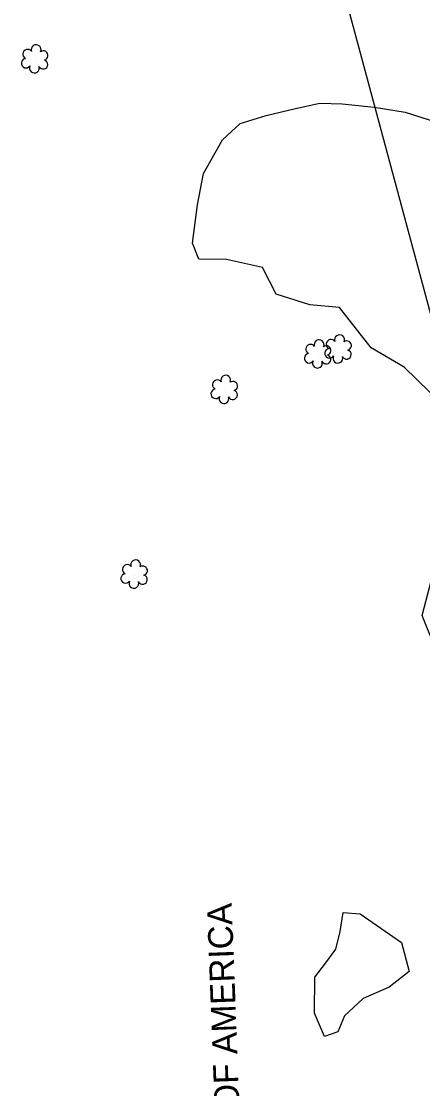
# Model space of a CAD drawing. Extents: x 3040896 to 3051146, y 687568 to 732976.
# Drawn here: x 3043353.1 to 3043433.8, y 724748.2 to 724962.9 of the extents above; entities that cross this region are included whole.
import ezdxf

# ---------------------------------------------------------------- set-up
doc = ezdxf.new("R2010")
doc.units = 0
for name, color, linetype in [('Exist Other Culture Area Outline', 7, 'Continuous'), ('Exist Property Owner Text', 7, 'Continuous'), ('Exist Right of Way Easement Line', 7, 'Continuous'), ('Exist Vegetation Shrub CELL', 7, 'Continuous')]:
    doc.layers.add(name, color=color, linetype=linetype)

msp = doc.modelspace()

# ---------------------------------------------------------------- linework, layer by layer
at = {"layer": 'Exist Other Culture Area Outline'}
for points in [[(3043388.55, 724926.05), (3043389.73, 724932.34), (3043393.53, 724939.12), (3043397.09, 724942.36), (3043402.31, 724944.01), (3043408.27, 724945.41), (3043413.13, 724946.51), (3043417.63, 724946.37), (3043424.07, 724945.64), (3043430.31, 724944.67), (3043436.6, 724942.64), (3043443.76, 724936.7)], [(3043388.55, 724926.05), (3043389.73, 724932.34), (3043393.53, 724939.12), (3043397.09, 724942.36), (3043402.31, 724944.01), (3043408.27, 724945.41), (3043413.13, 724946.51), (3043417.63, 724946.37), (3043424.07, 724945.64), (3043430.31, 724944.67), (3043436.6, 724942.64), (3043443.76, 724936.7)], [(3043437.76, 724885.91), (3043430.13, 724893.39), (3043423.45, 724897.27), (3043417.11, 724905.34), (3043411.14, 724905.9), (3043404.38, 724908.05), (3043401.58, 724913.39), (3043394.38, 724915.01), (3043388.79, 724915.09), (3043387.52, 724918.3), (3043388.55, 724926.05)], [(3043437.76, 724885.91), (3043430.13, 724893.39), (3043423.45, 724897.27), (3043417.11, 724905.34), (3043411.14, 724905.9), (3043404.38, 724908.05), (3043401.58, 724913.39), (3043394.38, 724915.01), (3043388.79, 724915.09), (3043387.52, 724918.3), (3043388.55, 724926.05)], [(3043436.24, 724837.23), (3043433.75, 724843.39), (3043435.6, 724850.55)], [(3043436.24, 724837.23), (3043433.75, 724843.39), (3043435.6, 724850.55)], [(3043431.11, 724771.78), (3043427.12, 724768.61), (3043421.87, 724766.33), (3043418.11, 724762.86), (3043416.8, 724759.65), (3043414.06, 724758.67), (3043412.09, 724763.36), (3043412.16, 724770.65), (3043414.33, 724773.52), (3043416.39, 724776.25), (3043417.26, 724779.82), (3043417.85, 724783.65), (3043421.24, 724783.34), (3043429.56, 724777.62), (3043431.11, 724771.78)], [(3043431.11, 724771.78), (3043427.12, 724768.61), (3043421.87, 724766.33), (3043418.11, 724762.86), (3043416.8, 724759.65), (3043414.06, 724758.67), (3043412.09, 724763.36), (3043412.16, 724770.65), (3043414.33, 724773.52), (3043416.39, 724776.25), (3043417.26, 724779.82), (3043417.85, 724783.65), (3043421.24, 724783.34), (3043429.56, 724777.62), (3043431.11, 724771.78)]]:
    msp.add_lwpolyline(points, dxfattribs=at)
at = {"layer": 'Exist Right of Way Easement Line'}
msp.add_line((3043465.55, 724792.07), (3043387.8, 725081.32), dxfattribs=at)
at = {"layer": 'Exist Vegetation Shrub CELL'}
for p, q in [((3043355.81, 724955.21), (3043355.81, 724955.21)), ((3043355.81, 724955.21), (3043355.81, 724955.21)), ((3043416.9, 724896.84), (3043416.9, 724896.84)), ((3043416.9, 724896.84), (3043416.9, 724896.84)), ((3043412.78, 724895.86), (3043412.78, 724895.86)), ((3043412.78, 724895.86), (3043412.78, 724895.86)), ((3043393.98, 724888.7), (3043393.98, 724888.7)), ((3043393.98, 724888.7), (3043393.98, 724888.7)), ((3043375.84, 724851.54), (3043375.84, 724851.54)), ((3043375.84, 724851.54), (3043375.84, 724851.54))]:
    msp.add_line(p, q, dxfattribs=at)
for centre, radius, start, end in [((3043354.33, 724956.34), 0.968, 35.8908, 245.4216), ((3043354.33, 724956.34), 0.968, 35.8908, 245.4216), ((3043356.04, 724957.25), 0.99, 334.8391, 200.4717), ((3043356.04, 724957.25), 0.99, 334.8391, 200.4717), ((3043357.49, 724956.08), 0.929, 284.4567, 126.0861), ((3043357.49, 724956.08), 0.929, 284.4567, 126.0861), ((3043354.01, 724954.51), 0.955, 95.1099, 327.9534), ((3043354.01, 724954.51), 0.955, 95.1099, 327.9534), ((3043357.45, 724954.28), 0.937, 204.9913, 73.4601), ((3043357.45, 724954.28), 0.937, 204.9913, 73.4601), ((3043355.69, 724953.53), 0.984, 151.2797, 21.387), ((3043355.69, 724953.53), 0.984, 151.2797, 21.387), ((3043413, 724897.9), 0.99, 334.8391, 200.4717), ((3043413, 724897.9), 0.99, 334.8391, 200.4717), ((3043415.41, 724897.97), 0.968, 35.8908, 245.4216), ((3043415.41, 724897.97), 0.968, 35.8908, 245.4216), ((3043417.12, 724898.88), 0.99, 334.8391, 200.4717), ((3043417.12, 724898.88), 0.99, 334.8391, 200.4717), ((3043418.57, 724897.71), 0.929, 284.4567, 126.0861), ((3043418.57, 724897.71), 0.929, 284.4567, 126.0861), ((3043410.98, 724895.15), 0.955, 95.1099, 327.9534), ((3043410.98, 724895.15), 0.955, 95.1099, 327.9534), ((3043411.29, 724896.98), 0.968, 35.8908, 245.4216), ((3043411.29, 724896.98), 0.968, 35.8908, 245.4216), ((3043414.45, 724896.72), 0.929, 284.4567, 126.0861), ((3043414.45, 724896.72), 0.929, 284.4567, 126.0861), ((3043415.09, 724896.14), 0.955, 95.1099, 327.9534), ((3043415.09, 724896.14), 0.955, 95.1099, 327.9534), ((3043418.53, 724895.91), 0.937, 204.9913, 73.4601), ((3043418.53, 724895.91), 0.937, 204.9913, 73.4601), ((3043412.65, 724894.17), 0.984, 151.2797, 21.387), ((3043412.65, 724894.17), 0.984, 151.2797, 21.387), ((3043414.41, 724894.93), 0.937, 204.9913, 73.4601), ((3043414.41, 724894.93), 0.937, 204.9913, 73.4601), ((3043416.77, 724895.16), 0.984, 151.2797, 21.387), ((3043416.77, 724895.16), 0.984, 151.2797, 21.387), ((3043392.5, 724889.82), 0.968, 35.8908, 245.4216), ((3043392.5, 724889.82), 0.968, 35.8908, 245.4216), ((3043394.21, 724890.74), 0.99, 334.8391, 200.4717), ((3043394.21, 724890.74), 0.99, 334.8391, 200.4717), ((3043395.65, 724889.56), 0.929, 284.4567, 126.0861), ((3043395.65, 724889.56), 0.929, 284.4567, 126.0861), ((3043392.18, 724887.99), 0.955, 95.1099, 327.9534), ((3043392.18, 724887.99), 0.955, 95.1099, 327.9534), ((3043393.85, 724887.01), 0.984, 151.2797, 21.387), ((3043393.85, 724887.01), 0.984, 151.2797, 21.387), ((3043395.62, 724887.77), 0.937, 204.9913, 73.4601), ((3043395.62, 724887.77), 0.937, 204.9913, 73.4601), ((3043374.36, 724852.67), 0.968, 35.8908, 245.4216), ((3043374.36, 724852.67), 0.968, 35.8908, 245.4216), ((3043376.07, 724853.58), 0.99, 334.8391, 200.4717), ((3043376.07, 724853.58), 0.99, 334.8391, 200.4717), ((3043377.51, 724852.41), 0.929, 284.4567, 126.0861), ((3043377.51, 724852.41), 0.929, 284.4567, 126.0861), ((3043374.04, 724850.84), 0.955, 95.1099, 327.9534), ((3043374.04, 724850.84), 0.955, 95.1099, 327.9534), ((3043377.48, 724850.61), 0.937, 204.9913, 73.4601), ((3043377.48, 724850.61), 0.937, 204.9913, 73.4601), ((3043375.71, 724849.86), 0.984, 151.2797, 21.387), ((3043375.71, 724849.86), 0.984, 151.2797, 21.387)]:
    msp.add_arc(centre, radius, start, end, dxfattribs=at)

# ---------------------------------------------------------------- texts
at = {"layer": 'Exist Property Owner Text'}
msp.add_text(' UNITED STATES OF AMERICA', height=5.0005, rotation=92.18, dxfattribs=at).set_placement((3043399.13, 724687.6))

doc.saveas('drawing.dxf')
